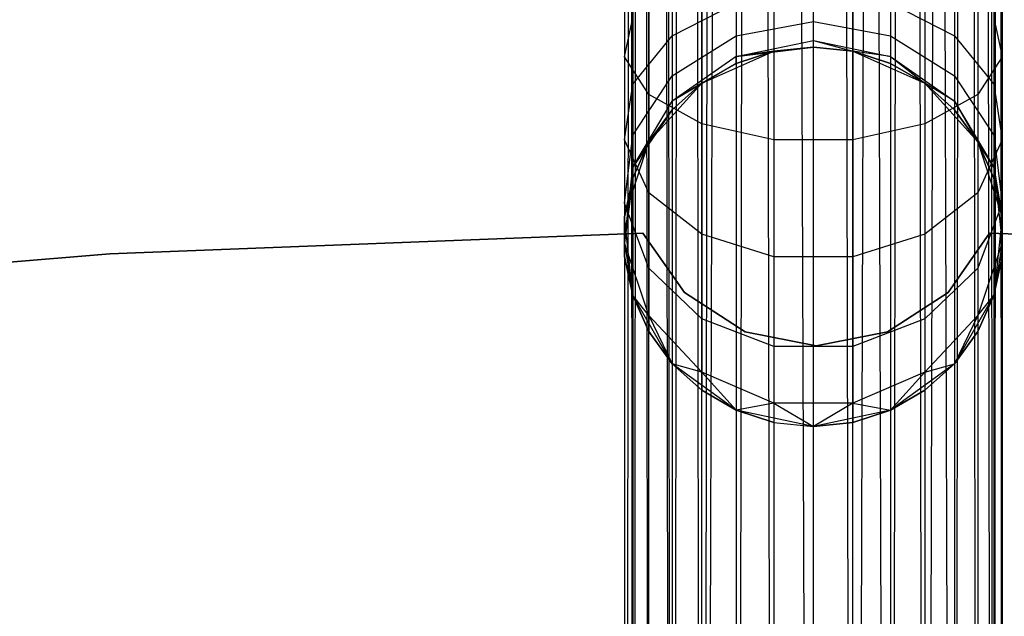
# Model space of a CAD drawing. Extents: x -189 to 189, y -189 to 189.
# Tile 274 of 591: x -4.18 to 1.01, y 58.43 to 61.58. Entities that reach past the tile are written whole.
import ezdxf

# ---------------------------------------------------------------- set-up
doc = ezdxf.new("R2010")
doc.units = 0
doc.header["$LTSCALE"] = 25.4
doc.layers.get('0').update_dxf_attribs({"linetype": 'CONTINUOUS'})

# ---------------------------------------------------------------- blocks, each defined once
blk = doc.blocks.new('CAMELEON-KENAI-C-12244_STL')
at = {"color": 0}
for p, q in [((-0.9945, 168.4763, -9.3955), (-0.9945, 43.2347, -9.3955)), ((-0.9945, 168.4763, -9.3955), (-0.9945, 43.2347, -9.6045)), ((-0.866, 168.4763, -9), (-0.9945, 43.2347, -9.3955)), ((-0.866, 168.4763, -9), (-0.9945, 43.2347, -9.3955)), ((-0.9945, 168.4763, -9.3955), (-0.9945, 43.2347, -9.3955)), ((-0.9945, 168.4763, -9.3955), (-0.9945, 43.2347, -9.6045)), ((-0.9945, 168.4763, -9.3955), (-0.9511, 43.2347, -9.809)), ((-0.9945, 168.4763, -9.3955), (-0.9511, 43.2347, -9.809)), ((-0.866, 168.4763, -9), (-0.9511, 43.2347, -9.191)), ((-0.866, 168.4763, -9), (-0.9511, 43.2347, -9.191)), ((-0.9511, 168.4763, -9.809), (-0.9511, 43.2347, -9.809)), ((-0.9511, 168.4763, -9.809), (-0.9511, 43.2347, -9.809)), ((-0.9511, 168.4763, -9.809), (-0.866, 43.2347, -10)), ((-0.9511, 168.4763, -9.809), (-0.866, 43.2347, -10)), ((-0.9511, 168.4763, -9.809), (-0.7431, 43.2347, -10.1691)), ((-0.9511, 168.4763, -9.809), (-0.7431, 43.2347, -10.1691)), ((-0.866, 43.2347, -9), (-0.866, 168.4763, -9)), ((-0.866, 43.2347, -9), (-0.866, 168.4763, -9)), ((-0.7431, 43.2347, -8.8309), (-0.866, 168.4763, -9)), ((-0.7431, 43.2347, -8.8309), (-0.866, 168.4763, -9)), ((-0.7431, 43.2347, -8.8309), (-0.5878, 168.4763, -8.691)), ((-0.7431, 43.2347, -8.8309), (-0.5878, 168.4763, -8.691)), ((-0.7431, 168.4763, -10.1691), (-0.7431, 43.2347, -10.1691)), ((-0.7431, 168.4763, -10.1691), (-0.7431, 43.2347, -10.1691)), ((-0.7431, 168.4763, -10.1691), (-0.5878, 43.2347, -10.309)), ((-0.7431, 168.4763, -10.1691), (-0.5878, 43.2347, -10.309)), ((-0.5878, 43.2347, -8.691), (-0.5878, 168.4763, -8.691)), ((-0.5878, 43.2347, -8.691), (-0.5878, 168.4763, -8.691)), ((-0.5878, 43.2347, -8.691), (-0.2079, 168.4763, -8.5219)), ((-0.5878, 43.2347, -8.691), (-0.2079, 168.4763, -8.5219)), ((-0.4067, 168.4763, -10.4135), (-0.5878, 43.2347, -10.309)), ((-0.4067, 168.4763, -10.4135), (-0.5878, 43.2347, -10.309)), ((-0.4067, 43.2347, -8.5864), (-0.2079, 168.4763, -8.5219)), ((-0.4067, 43.2347, -8.5864), (-0.2079, 168.4763, -8.5219)), ((-0.4067, 168.4763, -10.4135), (-0.4067, 43.2347, -10.4135)), ((0, 43.2347, -10.5), (-0.4067, 168.4763, -10.4135)), ((0, 43.2347, -10.5), (-0.4067, 168.4763, -10.4135)), ((-0.2079, 43.2347, -10.4781), (-0.4067, 168.4763, -10.4135)), ((-0.2079, 43.2347, -10.4781), (-0.4067, 168.4763, -10.4135)), ((-0.4067, 168.4763, -10.4135), (-0.4067, 43.2347, -10.4135)), ((-0.2079, 168.4763, -8.5219), (-0.2079, 43.2347, -8.5219)), ((-0.2079, 168.4763, -8.5219), (-0.2079, 43.2347, -8.5219)), ((0.4067, 43.2347, -10.4135), (0, 168.4763, -10.5)), ((0, 43.2347, -8.5), (0, 168.4763, -8.5)), ((0, 43.2347, -8.5), (0, 168.4763, -8.5)), ((0.2079, 43.2347, -10.4781), (0, 168.4763, -10.5)), ((0.4067, 43.2347, -10.4135), (0, 168.4763, -10.5)), ((0.2079, 43.2347, -10.4781), (0, 168.4763, -10.5)), ((0, 43.2347, -10.5), (0, 168.4763, -10.5)), ((0, 43.2347, -10.5), (0, 168.4763, -10.5)), ((0.2079, 43.2347, -8.5219), (0.2079, 168.4763, -8.5219)), ((0.2079, 43.2347, -8.5219), (0.2079, 168.4763, -8.5219)), ((0.2079, 43.2347, -8.5219), (0.5878, 168.4763, -8.691)), ((0.2079, 43.2347, -8.5219), (0.5878, 168.4763, -8.691)), ((0.4067, 168.4763, -10.4135), (0.4067, 43.2347, -10.4135)), ((0.4067, 168.4763, -10.4135), (0.4067, 43.2347, -10.4135)), ((0.4067, 168.4763, -10.4135), (0.5878, 43.2347, -10.309)), ((0.4067, 168.4763, -10.4135), (0.5878, 43.2347, -10.309)), ((0.4067, 168.4763, -10.4135), (0.7431, 43.2347, -10.1691)), ((0.4067, 168.4763, -10.4135), (0.7431, 43.2347, -10.1691)), ((0.4067, 43.2347, -8.5864), (0.5878, 168.4763, -8.691)), ((0.4067, 43.2347, -8.5864), (0.5878, 168.4763, -8.691)), ((0.5878, 168.4763, -8.691), (0.5878, 43.2347, -8.691)), ((0.5878, 43.2347, -8.691), (0.866, 168.4763, -9)), ((0.5878, 43.2347, -8.691), (0.866, 168.4763, -9)), ((0.5878, 168.4763, -8.691), (0.5878, 43.2347, -8.691)), ((0.7431, 168.4763, -10.1691), (0.7431, 43.2347, -10.1691)), ((0.7431, 168.4763, -10.1691), (0.7431, 43.2347, -10.1691)), ((0.7431, 168.4763, -10.1691), (0.866, 43.2347, -10)), ((0.7431, 168.4763, -10.1691), (0.866, 43.2347, -10)), ((0.7431, 168.4763, -10.1691), (0.9511, 43.2347, -9.809)), ((0.7431, 168.4763, -10.1691), (0.9511, 43.2347, -9.809)), ((0.7431, 43.2347, -8.8309), (0.866, 168.4763, -9)), ((0.7431, 43.2347, -8.8309), (0.866, 168.4763, -9)), ((0.866, 168.4763, -9), (0.9511, 43.2347, -9.191)), ((0.866, 168.4763, -9), (0.9511, 43.2347, -9.191)), ((0.866, 168.4763, -9), (0.866, 43.2347, -9)), ((0.866, 168.4763, -9), (0.866, 43.2347, -9)), ((0.9511, 168.4763, -9.809), (0.9945, 43.2347, -9.6045)), ((0.9511, 168.4763, -9.809), (0.9945, 43.2347, -9.3955)), ((0.9511, 168.4763, -9.809), (0.9511, 43.2347, -9.809)), ((0.9511, 168.4763, -9.809), (0.9511, 43.2347, -9.809)), ((0.9511, 168.4763, -9.809), (0.9945, 43.2347, -9.6045)), ((0.9511, 168.4763, -9.809), (0.9945, 43.2347, -9.3955)), ((0.9945, 168.4763, -9.3955), (0.9511, 43.2347, -9.191)), ((0.9945, 168.4763, -9.3955), (0.9511, 43.2347, -9.191)), ((0.9945, 168.4763, -9.3955), (0.9945, 43.2347, -9.3955)), ((0.9945, 168.4763, -9.3955), (0.9945, 43.2347, -9.3955)), ((-0.9945, 61.89, -159.4672), (-0.9945, 61.3824, -159.6774)), ((-0.9945, 61.89, -159.4672), (-0.9945, 61.3824, -159.6774)), ((0.9945, 61.89, -159.4672), (0.9945, 61.3824, -159.6774)), ((0.9945, 61.89, -159.4672), (0.9945, 61.3824, -159.6774)), ((-0.866, 61.7876, -159.0852), (-0.866, 61.1847, -159.3349)), ((-0.866, 61.7876, -159.0852), (-0.866, 61.1847, -159.3349)), ((-0.7431, 61.7692, -160.3474), (-0.7431, 61.4936, -160.5589)), ((-0.7431, 61.7692, -160.3474), (-0.7431, 61.4936, -160.5589)), ((0.7431, 61.7692, -160.3474), (0.7431, 61.4936, -160.5589)), ((0.7431, 61.7692, -160.3474), (0.7431, 61.4936, -160.5589)), ((0.866, 61.7876, -159.0852), (0.866, 61.1847, -159.3349)), ((0.866, 61.7876, -159.0852), (0.866, 61.1847, -159.3349)), ((-0.5878, 61.7076, -158.7867), (-0.5878, 61.0302, -159.0673)), ((-0.5878, 61.7076, -158.7867), (-0.5878, 61.0302, -159.0673)), ((0, 61.5687, -161), (0, 61.7276, -160.7929)), ((0, 61.5687, -161), (0, 61.7276, -160.7929)), ((0.5878, 61.7076, -158.7867), (0.5878, 61.0302, -159.0673)), ((0.5878, 61.7076, -158.7867), (0.5878, 61.0302, -159.0673)), ((-0.7431, 61.4936, -160.5589), (-0.4067, 61.6664, -160.7318)), ((-0.7431, 61.4936, -160.5589), (-0.4067, 61.6664, -160.7318)), ((-0.4067, 61.6664, -160.7318), (-0.4067, 61.4938, -160.9568)), ((-0.4067, 61.6664, -160.7318), (-0.4067, 61.4938, -160.9568)), ((-0.2079, 61.6639, -158.6233), (-0.2079, 60.9456, -158.9209)), ((-0.2079, 61.6639, -158.6233), (-0.2079, 60.9456, -158.9209)), ((0.2079, 61.6639, -158.6233), (0.2079, 60.9456, -158.9209)), ((0.2079, 61.6639, -158.6233), (0.2079, 60.9456, -158.9209)), ((0.4067, 61.6664, -160.7318), (0.4067, 61.4938, -160.9568)), ((0.4067, 61.6664, -160.7318), (0.4067, 61.4938, -160.9568)), ((0.4067, 61.6664, -160.7318), (0.7431, 61.4936, -160.5589)), ((0.4067, 61.6664, -160.7318), (0.7431, 61.4936, -160.5589)), ((-0.9945, 61.3824, -159.6774), (-0.9511, 61.5892, -160.0356)), ((-0.9945, 61.3824, -159.6774), (-0.9511, 61.5892, -160.0356)), ((-0.9511, 61.5892, -160.0356), (-0.9511, 61.239, -160.3043)), ((-0.9511, 61.5892, -160.0356), (-0.9511, 61.239, -160.3043)), ((0.9511, 61.5892, -160.0356), (0.9511, 61.239, -160.3043)), ((0.9511, 61.5892, -160.0356), (0.9511, 61.239, -160.3043)), ((0.9511, 61.5892, -160.0356), (0.9945, 61.3824, -159.6774)), ((0.9511, 61.5892, -160.0356), (0.9945, 61.3824, -159.6774)), ((-0.4067, 61.4938, -160.9568), (0, 61.5687, -161)), ((-0.4067, 61.4938, -160.9568), (0, 61.5687, -161)), ((0, 61.4687, -161.2412), (0, 61.5687, -161)), ((0, 61.5687, -161), (0.4067, 61.4938, -160.9568)), ((0, 61.5687, -161), (0.4067, 61.4938, -160.9568)), ((0, 61.4687, -161.2412), (0, 61.5687, -161)), ((-0.9511, 61.239, -160.3043), (-0.7431, 61.4936, -160.5589)), ((-0.9511, 61.239, -160.3043), (-0.7431, 61.4936, -160.5589)), ((-0.7431, 61.2821, -160.8346), (-0.4067, 61.4938, -160.9568)), ((-0.7431, 61.2821, -160.8346), (-0.4067, 61.4938, -160.9568)), ((-0.7431, 61.4936, -160.5589), (-0.7431, 61.2821, -160.8346)), ((-0.7431, 61.4936, -160.5589), (-0.7431, 61.2821, -160.8346)), ((-0.4067, 61.4938, -160.9568), (-0.4067, 61.3852, -161.2188)), ((-0.4067, 61.4938, -160.9568), (-0.4067, 61.3852, -161.2188)), ((0.4067, 61.4938, -160.9568), (0.4067, 61.3852, -161.2188)), ((0.4067, 61.4938, -160.9568), (0.4067, 61.3852, -161.2188)), ((0.4067, 61.4938, -160.9568), (0.7431, 61.2821, -160.8346)), ((0.4067, 61.4938, -160.9568), (0.7431, 61.2821, -160.8346)), ((0.7431, 61.4936, -160.5589), (0.7431, 61.2821, -160.8346)), ((0.7431, 61.4936, -160.5589), (0.7431, 61.2821, -160.8346)), ((0.7431, 61.4936, -160.5589), (0.9511, 61.239, -160.3043)), ((0.7431, 61.4936, -160.5589), (0.9511, 61.239, -160.3043)), ((-0.4067, 61.3852, -161.2188), (0, 61.4687, -161.2412)), ((-0.4067, 61.3852, -161.2188), (0, 61.4687, -161.2412)), ((-0.4067, 61.3852, -161.2188), (0, 61.4347, -161.5)), ((-0.4067, 61.3852, -161.2188), (0, 61.4347, -161.5)), ((-0.2079, 61.4128, -167), (0, 61.4347, -167)), ((0, 61.4347, -161.5), (-0.2079, 61.4128, -161.5)), ((0, 61.4347, -161.5), (-0.2079, 61.4128, -161.5)), ((-0.2079, 61.4128, -167), (0, 61.4347, -167)), ((0, 61.4347, -161.5), (0, 61.4687, -161.2412)), ((0, 61.4687, -161.2412), (0.2079, 61.4128, -161.5)), ((0, 61.4687, -161.2412), (0.2079, 61.4128, -161.5)), ((0, 61.4687, -161.2412), (0.4067, 61.3852, -161.2188)), ((0, 61.4687, -161.2412), (0.4067, 61.3852, -161.2188)), ((0, 61.4347, -161.5), (0, 61.4687, -161.2412)), ((0, 61.4347, -167), (0.2079, 61.4128, -167)), ((0.2079, 61.4128, -161.5), (0, 61.4347, -161.5)), ((0, 61.4347, -161.5), (0, 61.4347, -167)), ((0, 61.4347, -161.5), (0, 61.4347, -167)), ((0.2079, 61.4128, -161.5), (0, 61.4347, -161.5)), ((0, 61.4347, -167), (0.2079, 61.4128, -167)), ((-0.866, 61.1847, -159.3349), (-0.9945, 61.3824, -159.6774)), ((-0.9945, 61.3824, -159.6774), (-0.9945, 60.9465, -160.0119)), ((-0.9945, 61.3824, -159.6774), (-0.9945, 60.9465, -160.0119)), ((-0.866, 61.1847, -159.3349), (-0.9945, 61.3824, -159.6774)), ((-0.4067, 61.3852, -161.2188), (-0.7431, 61.1492, -161.1555)), ((-0.4067, 61.3852, -161.2188), (-0.7431, 61.1492, -161.1555)), ((-0.5878, 61.2437, -167), (-0.2079, 61.4128, -167)), ((-0.5878, 61.2437, -167), (-0.2079, 61.4128, -167)), ((-0.2079, 61.4128, -161.5), (-0.4067, 61.3852, -161.2188)), ((-0.2079, 61.4128, -161.5), (-0.4067, 61.3852, -161.2188)), ((-0.2079, 61.4128, -161.5), (-0.4067, 61.3482, -161.5)), ((-0.4067, 61.3482, -161.5), (-0.2079, 61.4128, -167)), ((-0.4067, 61.3482, -161.5), (-0.2079, 61.4128, -167)), ((-0.2079, 61.4128, -161.5), (-0.4067, 61.3482, -161.5)), ((-0.4067, 61.3482, -161.5), (-0.4067, 61.3852, -161.2188)), ((-0.4067, 61.3482, -161.5), (-0.4067, 61.3852, -161.2188)), ((-0.2079, 61.4128, -161.5), (-0.2079, 61.4128, -167)), ((-0.2079, 61.4128, -161.5), (-0.2079, 61.4128, -167)), ((0.2079, 61.4128, -167), (0.5878, 61.2437, -167)), ((0.4067, 61.3852, -161.2188), (0.2079, 61.4128, -161.5)), ((0.4067, 61.3852, -161.2188), (0.2079, 61.4128, -161.5)), ((0.4067, 61.3482, -161.5), (0.2079, 61.4128, -161.5)), ((0.2079, 61.4128, -167), (0.4067, 61.3482, -161.5)), ((0.2079, 61.4128, -167), (0.5878, 61.2437, -167)), ((0.2079, 61.4128, -161.5), (0.2079, 61.4128, -167)), ((0.2079, 61.4128, -161.5), (0.2079, 61.4128, -167)), ((0.4067, 61.3482, -161.5), (0.2079, 61.4128, -161.5)), ((0.2079, 61.4128, -167), (0.4067, 61.3482, -161.5)), ((0.4067, 61.3852, -161.2188), (0.4067, 61.3482, -161.5)), ((0.4067, 61.3852, -161.2188), (0.4067, 61.3482, -161.5)), ((0.4067, 61.3852, -161.2188), (0.5878, 61.2437, -161.5)), ((0.4067, 61.3852, -161.2188), (0.5878, 61.2437, -161.5)), ((0.4067, 61.3852, -161.2188), (0.7431, 61.1492, -161.1555)), ((0.4067, 61.3852, -161.2188), (0.7431, 61.1492, -161.1555)), ((0.9945, 61.3824, -159.6774), (0.866, 61.1847, -159.3349)), ((0.9945, 61.3824, -159.6774), (0.866, 61.1847, -159.3349)), ((0.9945, 61.3824, -159.6774), (0.9945, 60.9465, -160.0119)), ((0.9945, 61.3824, -159.6774), (0.9945, 60.9465, -160.0119)), ((-0.4067, 61.3482, -161.5), (-0.7431, 61.1492, -161.1555)), ((-0.4067, 61.3482, -161.5), (-0.7431, 61.1492, -161.1555)), ((-0.4067, 61.3482, -161.5), (-0.5878, 61.2437, -161.5)), ((-0.5878, 61.2437, -167), (-0.4067, 61.3482, -161.5)), ((-0.4067, 61.3482, -161.5), (-0.5878, 61.2437, -161.5)), ((-0.5878, 61.2437, -167), (-0.4067, 61.3482, -161.5)), ((0.5878, 61.2437, -161.5), (0.4067, 61.3482, -161.5)), ((0.4067, 61.3482, -161.5), (0.5878, 61.2437, -167)), ((0.4067, 61.3482, -161.5), (0.5878, 61.2437, -167)), ((0.5878, 61.2437, -161.5), (0.4067, 61.3482, -161.5)), ((-0.9511, 60.9702, -160.6545), (-0.7431, 61.2821, -160.8346)), ((-0.9511, 60.9702, -160.6545), (-0.7431, 61.2821, -160.8346)), ((-0.7431, 61.2821, -160.8346), (-0.7431, 61.1492, -161.1555)), ((-0.7431, 61.2821, -160.8346), (-0.7431, 61.1492, -161.1555)), ((0.7431, 61.2821, -160.8346), (0.7431, 61.1492, -161.1555)), ((0.7431, 61.2821, -160.8346), (0.7431, 61.1492, -161.1555)), ((0.7431, 61.2821, -160.8346), (0.9511, 60.9702, -160.6545)), ((0.7431, 61.2821, -160.8346), (0.9511, 60.9702, -160.6545)), ((-0.9945, 60.9465, -160.0119), (-0.9511, 61.239, -160.3043)), ((-0.9945, 60.9465, -160.0119), (-0.9511, 61.239, -160.3043)), ((-0.9511, 61.239, -160.3043), (-0.9511, 60.9702, -160.6545)), ((-0.9511, 61.239, -160.3043), (-0.9511, 60.9702, -160.6545)), ((-0.866, 60.9347, -167), (-0.5878, 61.2437, -167)), ((-0.866, 60.9347, -167), (-0.5878, 61.2437, -167)), ((-0.5878, 61.2437, -161.5), (-0.7431, 61.1492, -161.1555)), ((-0.5878, 61.2437, -161.5), (-0.7431, 61.1492, -161.1555)), ((-0.5878, 61.2437, -161.5), (-0.7431, 61.1038, -161.5)), ((-0.7431, 61.1038, -161.5), (-0.5878, 61.2437, -167)), ((-0.7431, 61.1038, -161.5), (-0.5878, 61.2437, -167)), ((-0.5878, 61.2437, -161.5), (-0.7431, 61.1038, -161.5)), ((-0.5878, 61.2437, -161.5), (-0.5878, 61.2437, -167)), ((-0.5878, 61.2437, -161.5), (-0.5878, 61.2437, -167)), ((0.5878, 61.2437, -167), (0.866, 60.9347, -167)), ((0.7431, 61.1492, -161.1555), (0.5878, 61.2437, -161.5)), ((0.7431, 61.1492, -161.1555), (0.5878, 61.2437, -161.5)), ((0.7431, 61.1038, -161.5), (0.5878, 61.2437, -161.5)), ((0.5878, 61.2437, -167), (0.7431, 61.1038, -161.5)), ((0.5878, 61.2437, -167), (0.866, 60.9347, -167)), ((0.5878, 61.2437, -161.5), (0.5878, 61.2437, -167)), ((0.5878, 61.2437, -161.5), (0.5878, 61.2437, -167)), ((0.7431, 61.1038, -161.5), (0.5878, 61.2437, -161.5)), ((0.5878, 61.2437, -167), (0.7431, 61.1038, -161.5)), ((0.9511, 61.239, -160.3043), (0.9511, 60.9702, -160.6545)), ((0.9511, 61.239, -160.3043), (0.9511, 60.9702, -160.6545)), ((0.9511, 61.239, -160.3043), (0.9945, 60.9465, -160.0119)), ((0.9511, 61.239, -160.3043), (0.9945, 60.9465, -160.0119)), ((-0.5878, 61.0302, -159.0673), (-0.866, 61.1847, -159.3349)), ((-0.866, 61.1847, -159.3349), (-0.866, 60.6669, -159.7322)), ((-0.866, 61.1847, -159.3349), (-0.866, 60.6669, -159.7322)), ((-0.5878, 61.0302, -159.0673), (-0.866, 61.1847, -159.3349)), ((0.866, 61.1847, -159.3349), (0.5878, 61.0302, -159.0673)), ((0.866, 61.1847, -159.3349), (0.5878, 61.0302, -159.0673)), ((0.866, 61.1847, -159.3349), (0.866, 60.6669, -159.7322)), ((0.866, 61.1847, -159.3349), (0.866, 60.6669, -159.7322)), ((-0.9511, 60.8013, -161.0623), (-0.7431, 61.1492, -161.1555)), ((-0.9511, 60.8013, -161.0623), (-0.7431, 61.1492, -161.1555)), ((-0.7431, 61.1492, -161.1555), (-0.7431, 61.1038, -161.5)), ((-0.7431, 61.1492, -161.1555), (-0.7431, 61.1038, -161.5)), ((0.7431, 61.1492, -161.1555), (0.7431, 61.1038, -161.5)), ((0.7431, 61.1492, -161.1555), (0.7431, 61.1038, -161.5)), ((0.7431, 61.1492, -161.1555), (0.866, 60.9347, -161.5)), ((0.7431, 61.1492, -161.1555), (0.866, 60.9347, -161.5)), ((0.7431, 61.1492, -161.1555), (0.9511, 60.8013, -161.0623)), ((0.7431, 61.1492, -161.1555), (0.9511, 60.8013, -161.0623)), ((-0.7431, 61.1038, -161.5), (-0.9511, 60.8013, -161.0623)), ((-0.7431, 61.1038, -161.5), (-0.9511, 60.8013, -161.0623)), ((-0.7431, 61.1038, -161.5), (-0.866, 60.9347, -161.5)), ((-0.866, 60.9347, -167), (-0.7431, 61.1038, -161.5)), ((-0.7431, 61.1038, -161.5), (-0.866, 60.9347, -161.5)), ((-0.866, 60.9347, -167), (-0.7431, 61.1038, -161.5)), ((0.866, 60.9347, -161.5), (0.7431, 61.1038, -161.5)), ((0.7431, 61.1038, -161.5), (0.866, 60.9347, -167)), ((0.7431, 61.1038, -161.5), (0.866, 60.9347, -167)), ((0.866, 60.9347, -161.5), (0.7431, 61.1038, -161.5)), ((-0.2079, 60.9456, -158.9209), (-0.5878, 61.0302, -159.0673)), ((-0.5878, 61.0302, -159.0673), (-0.5878, 60.4484, -159.5137)), ((-0.5878, 61.0302, -159.0673), (-0.5878, 60.4484, -159.5137)), ((-0.2079, 60.9456, -158.9209), (-0.5878, 61.0302, -159.0673)), ((0.5878, 61.0302, -159.0673), (0.2079, 60.9456, -158.9209)), ((0.5878, 61.0302, -159.0673), (0.2079, 60.9456, -158.9209)), ((0.5878, 61.0302, -159.0673), (0.5878, 60.4484, -159.5137)), ((0.5878, 61.0302, -159.0673), (0.5878, 60.4484, -159.5137)), ((-0.9945, 60.6121, -160.4477), (-0.9511, 60.9702, -160.6545)), ((-0.9945, 60.6121, -160.4477), (-0.9511, 60.9702, -160.6545)), ((-0.9511, 60.9702, -160.6545), (-0.9511, 60.8013, -161.0623)), ((-0.9511, 60.9702, -160.6545), (-0.9511, 60.8013, -161.0623)), ((0.9511, 60.9702, -160.6545), (0.9511, 60.8013, -161.0623)), ((0.9511, 60.9702, -160.6545), (0.9511, 60.8013, -161.0623)), ((0.9511, 60.9702, -160.6545), (0.9945, 60.6121, -160.4477)), ((0.9511, 60.9702, -160.6545), (0.9945, 60.6121, -160.4477)), ((-0.866, 60.6669, -159.7322), (-0.9945, 60.9465, -160.0119)), ((-0.9945, 60.9465, -160.0119), (-0.9945, 60.6121, -160.4477)), ((-0.9945, 60.9465, -160.0119), (-0.9945, 60.6121, -160.4477)), ((-0.866, 60.6669, -159.7322), (-0.9945, 60.9465, -160.0119)), ((-0.9945, 60.5392, -167), (-0.866, 60.9347, -167)), ((-0.9945, 60.5392, -167), (-0.866, 60.9347, -167)), ((-0.866, 60.9347, -161.5), (-0.9511, 60.8013, -161.0623)), ((-0.866, 60.9347, -161.5), (-0.9511, 60.8013, -161.0623)), ((-0.866, 60.9347, -161.5), (-0.9511, 60.7437, -161.5)), ((-0.9511, 60.7437, -161.5), (-0.866, 60.9347, -167)), ((-0.9511, 60.7437, -161.5), (-0.866, 60.9347, -167)), ((-0.866, 60.9347, -161.5), (-0.9511, 60.7437, -161.5)), ((-0.866, 60.9347, -161.5), (-0.866, 60.9347, -167)), ((-0.866, 60.9347, -161.5), (-0.866, 60.9347, -167)), ((0.2079, 60.9456, -158.9209), (-0.2079, 60.9456, -158.9209)), ((-0.2079, 60.9456, -158.9209), (-0.2079, 60.3288, -159.3941)), ((-0.2079, 60.9456, -158.9209), (-0.2079, 60.3288, -159.3941)), ((0.2079, 60.9456, -158.9209), (-0.2079, 60.9456, -158.9209)), ((0.2079, 60.9456, -158.9209), (0.2079, 60.3288, -159.3941)), ((0.2079, 60.9456, -158.9209), (0.2079, 60.3288, -159.3941)), ((0.9945, 60.9465, -160.0119), (0.866, 60.6669, -159.7322)), ((0.9945, 60.9465, -160.0119), (0.866, 60.6669, -159.7322)), ((0.866, 60.9347, -167), (0.9945, 60.5392, -167)), ((0.9511, 60.8013, -161.0623), (0.866, 60.9347, -161.5)), ((0.9511, 60.8013, -161.0623), (0.866, 60.9347, -161.5)), ((0.9511, 60.7437, -161.5), (0.866, 60.9347, -161.5)), ((0.866, 60.9347, -167), (0.9511, 60.7437, -161.5)), ((0.866, 60.9347, -167), (0.9945, 60.5392, -167)), ((0.866, 60.9347, -161.5), (0.866, 60.9347, -167)), ((0.866, 60.9347, -161.5), (0.866, 60.9347, -167)), ((0.9511, 60.7437, -161.5), (0.866, 60.9347, -161.5)), ((0.866, 60.9347, -167), (0.9511, 60.7437, -161.5)), ((0.9945, 60.9465, -160.0119), (0.9945, 60.6121, -160.4477)), ((0.9945, 60.9465, -160.0119), (0.9945, 60.6121, -160.4477)), ((-0.9945, 60.4019, -160.9553), (-0.9511, 60.8013, -161.0623)), ((-0.9945, 60.4019, -160.9553), (-0.9511, 60.8013, -161.0623)), ((-0.9511, 60.7437, -161.5), (-0.9511, 60.8013, -161.0623)), ((-0.9511, 60.7437, -161.5), (-0.9511, 60.8013, -161.0623)), ((0.9511, 60.8013, -161.0623), (0.9511, 60.7437, -161.5)), ((0.9511, 60.8013, -161.0623), (0.9511, 60.7437, -161.5)), ((0.9511, 60.8013, -161.0623), (0.9945, 60.5392, -161.5)), ((0.9511, 60.8013, -161.0623), (0.9945, 60.5392, -161.5)), ((0.9511, 60.8013, -161.0623), (0.9945, 60.4019, -160.9553)), ((0.9511, 60.8013, -161.0623), (0.9945, 60.4019, -160.9553)), ((-0.9511, 60.7437, -161.5), (-0.9945, 60.4019, -160.9553)), ((-0.9511, 60.7437, -161.5), (-0.9945, 60.4019, -160.9553)), ((-0.9511, 60.7437, -161.5), (-0.9945, 60.5392, -161.5)), ((-0.9945, 60.5392, -167), (-0.9511, 60.7437, -161.5)), ((-0.9511, 60.7437, -161.5), (-0.9945, 60.5392, -161.5)), ((-0.9945, 60.5392, -167), (-0.9511, 60.7437, -161.5)), ((0.9945, 60.5392, -161.5), (0.9511, 60.7437, -161.5)), ((0.9511, 60.7437, -161.5), (0.9945, 60.5392, -167)), ((0.9511, 60.7437, -161.5), (0.9945, 60.5392, -167)), ((0.9945, 60.5392, -161.5), (0.9511, 60.7437, -161.5)), ((-0.5878, 60.4484, -159.5137), (-0.866, 60.6669, -159.7322)), ((-0.866, 60.6669, -159.7322), (-0.866, 60.2696, -160.25)), ((-0.866, 60.6669, -159.7322), (-0.866, 60.2696, -160.25)), ((-0.5878, 60.4484, -159.5137), (-0.866, 60.6669, -159.7322)), ((0.866, 60.6669, -159.7322), (0.5878, 60.4484, -159.5137)), ((0.866, 60.6669, -159.7322), (0.5878, 60.4484, -159.5137)), ((0.866, 60.6669, -159.7322), (0.866, 60.2696, -160.25)), ((0.866, 60.6669, -159.7322), (0.866, 60.2696, -160.25)), ((-0.866, 60.2696, -160.25), (-0.9945, 60.6121, -160.4477)), ((-0.9945, 60.6121, -160.4477), (-0.9945, 60.4019, -160.9553)), ((-0.9945, 60.6121, -160.4477), (-0.9945, 60.4019, -160.9553)), ((-0.866, 60.2696, -160.25), (-0.9945, 60.6121, -160.4477)), ((0.9945, 60.6121, -160.4477), (0.866, 60.2696, -160.25)), ((0.9945, 60.6121, -160.4477), (0.866, 60.2696, -160.25)), ((0.9945, 60.6121, -160.4477), (0.9945, 60.4019, -160.9553)), ((0.9945, 60.6121, -160.4477), (0.9945, 60.4019, -160.9553)), ((-0.9511, 60.1257, -167), (-0.9945, 60.5392, -167)), ((-0.9945, 60.5392, -161.5), (-0.9945, 60.4019, -160.9553)), ((-0.9945, 60.5392, -161.5), (-0.9945, 60.4019, -160.9553)), ((-0.9945, 60.5392, -161.5), (-0.9945, 60.5392, -167)), ((-0.9945, 60.3301, -161.5), (-0.9945, 60.5392, -167)), ((-0.9945, 60.3301, -161.5), (-0.9945, 60.5392, -167)), ((-0.9511, 60.1257, -167), (-0.9945, 60.5392, -167)), ((-0.9945, 60.5392, -161.5), (-0.9945, 60.5392, -167)), ((0.9945, 60.5392, -167), (0.9511, 60.1257, -167)), ((0.9945, 60.5392, -167), (0.9511, 60.1257, -167)), ((0.9945, 60.4019, -160.9553), (0.9945, 60.5392, -161.5)), ((0.9945, 60.5392, -167), (0.9945, 60.3301, -161.5)), ((0.9945, 60.5392, -161.5), (0.9945, 60.5392, -167)), ((0.9945, 60.4019, -160.9553), (0.9945, 60.5392, -161.5)), ((0.9945, 60.5392, -167), (0.9945, 60.3301, -161.5)), ((0.9945, 60.5392, -161.5), (0.9945, 60.5392, -167)), ((-3.7069, 60.3455, -165), (-0.898, 60.4533, -165)), ((-0.898, 60.4533, -167), (-3.7069, 60.3455, -167)), ((-0.898, 60.4533, -167), (-3.7069, 60.3455, -167)), ((-3.7069, 60.3455, -165), (-0.898, 60.4533, -165)), ((-0.898, 60.4533, -165), (-0.898, 60.4533, -167)), ((-0.898, 60.4533, -165), (-0.898, 60.4533, -167)), ((-0.898, 60.4533, -165), (-0.6791, 60.1407, -165)), ((-0.6791, 60.1407, -167), (-0.898, 60.4533, -167)), ((-0.6791, 60.1407, -167), (-0.898, 60.4533, -167)), ((-0.898, 60.4533, -165), (-0.6791, 60.1407, -165)), ((-0.2079, 60.3288, -159.3941), (-0.5878, 60.4484, -159.5137)), ((-0.5878, 60.4484, -159.5137), (-0.5878, 60.002, -160.0955)), ((-0.5878, 60.4484, -159.5137), (-0.5878, 60.002, -160.0955)), ((-0.2079, 60.3288, -159.3941), (-0.5878, 60.4484, -159.5137)), ((0.5878, 60.4484, -159.5137), (0.2079, 60.3288, -159.3941)), ((0.5878, 60.4484, -159.5137), (0.2079, 60.3288, -159.3941)), ((0.5878, 60.4484, -159.5137), (0.5878, 60.002, -160.0955)), ((0.5878, 60.4484, -159.5137), (0.5878, 60.002, -160.0955)), ((0.71, 60.1407, -165), (0.9289, 60.4533, -165)), ((0.9289, 60.4533, -167), (0.71, 60.1407, -167)), ((0.9289, 60.4533, -167), (0.71, 60.1407, -167)), ((0.71, 60.1407, -165), (0.9289, 60.4533, -165)), ((0.9289, 60.4533, -165), (0.9289, 60.4533, -167)), ((0.9289, 60.4533, -165), (3.7371, 60.3455, -165)), ((3.7371, 60.3455, -167), (0.9289, 60.4533, -167)), ((0.9289, 60.4533, -165), (0.9289, 60.4533, -167)), ((3.7371, 60.3455, -167), (0.9289, 60.4533, -167)), ((0.9289, 60.4533, -165), (3.7371, 60.3455, -165)), ((-0.866, 60.0199, -160.853), (-0.9945, 60.4019, -160.9553)), ((-0.9945, 60.4019, -160.9553), (-0.9511, 60.1257, -161.5)), ((-0.9945, 60.4019, -160.9553), (-0.9511, 60.1257, -161.5)), ((-0.9945, 60.4019, -160.9553), (-0.9945, 60.3301, -161.5)), ((-0.9945, 60.4019, -160.9553), (-0.9945, 60.3301, -161.5)), ((-0.866, 60.0199, -160.853), (-0.9945, 60.4019, -160.9553)), ((0.9945, 60.4019, -160.9553), (0.866, 60.0199, -160.853)), ((0.9945, 60.4019, -160.9553), (0.866, 60.0199, -160.853)), ((0.9945, 60.4019, -160.9553), (0.9511, 60.1257, -161.5)), ((0.9945, 60.4019, -160.9553), (0.9511, 60.1257, -161.5)), ((0.9945, 60.4019, -160.9553), (0.9945, 60.3301, -161.5)), ((0.9945, 60.4019, -160.9553), (0.9945, 60.3301, -161.5)), ((-6.5077, 60.1073, -165), (-3.7069, 60.3455, -165)), ((-3.7069, 60.3455, -167), (-6.5077, 60.1073, -167)), ((-3.7069, 60.3455, -167), (-6.5077, 60.1073, -167)), ((-6.5077, 60.1073, -165), (-3.7069, 60.3455, -165)), ((-3.7069, 60.3455, -165), (-3.7069, 60.3455, -167)), ((-3.7069, 60.3455, -165), (-3.7069, 60.3455, -167)), ((-0.9945, 60.3301, -161.5), (-0.9511, 60.1257, -161.5)), ((-0.9511, 60.1257, -167), (-0.9945, 60.3301, -161.5)), ((-0.9945, 60.3301, -161.5), (-0.9511, 60.1257, -161.5)), ((-0.9511, 60.1257, -167), (-0.9945, 60.3301, -161.5)), ((0.2079, 60.3288, -159.3941), (-0.2079, 60.3288, -159.3941)), ((-0.2079, 60.3288, -159.3941), (-0.2079, 59.8555, -160.0109)), ((-0.2079, 60.3288, -159.3941), (-0.2079, 59.8555, -160.0109)), ((0.2079, 60.3288, -159.3941), (-0.2079, 60.3288, -159.3941)), ((0.2079, 60.3288, -159.3941), (0.2079, 59.8555, -160.0109)), ((0.2079, 60.3288, -159.3941), (0.2079, 59.8555, -160.0109)), ((0.9511, 60.1257, -161.5), (0.9945, 60.3301, -161.5)), ((0.9945, 60.3301, -161.5), (0.9511, 60.1257, -167)), ((0.9945, 60.3301, -161.5), (0.9511, 60.1257, -167)), ((0.9511, 60.1257, -161.5), (0.9945, 60.3301, -161.5)), ((-0.5878, 60.002, -160.0955), (-0.866, 60.2696, -160.25)), ((-0.866, 60.2696, -160.25), (-0.866, 60.0199, -160.853)), ((-0.866, 60.2696, -160.25), (-0.866, 60.0199, -160.853)), ((-0.5878, 60.002, -160.0955), (-0.866, 60.2696, -160.25)), ((0.866, 60.2696, -160.25), (0.5878, 60.002, -160.0955)), ((0.866, 60.2696, -160.25), (0.5878, 60.002, -160.0955)), ((0.866, 60.2696, -160.25), (0.866, 60.0199, -160.853)), ((0.866, 60.2696, -160.25), (0.866, 60.0199, -160.853)), ((-0.6791, 60.1407, -165), (-0.6791, 60.1407, -167)), ((-0.6791, 60.1407, -165), (-0.6791, 60.1407, -167)), ((-0.6791, 60.1407, -165), (-0.3591, 59.933, -165)), ((-0.3591, 59.933, -167), (-0.6791, 60.1407, -167)), ((-0.3591, 59.933, -167), (-0.6791, 60.1407, -167)), ((-0.6791, 60.1407, -165), (-0.3591, 59.933, -165)), ((0.39, 59.933, -165), (0.71, 60.1407, -165)), ((0.71, 60.1407, -167), (0.39, 59.933, -167)), ((0.71, 60.1407, -167), (0.39, 59.933, -167)), ((0.39, 59.933, -165), (0.71, 60.1407, -165)), ((0.71, 60.1407, -165), (0.71, 60.1407, -167)), ((0.71, 60.1407, -165), (0.71, 60.1407, -167)), ((-0.7431, 59.7655, -167), (-0.9511, 60.1257, -167)), ((-0.866, 60.0199, -160.853), (-0.9511, 60.1257, -161.5)), ((-0.9511, 60.1257, -161.5), (-0.866, 59.9347, -161.5)), ((-0.866, 60.0199, -160.853), (-0.9511, 60.1257, -161.5)), ((-0.866, 59.9347, -161.5), (-0.9511, 60.1257, -167)), ((-0.7431, 59.7655, -167), (-0.9511, 60.1257, -167)), ((-0.866, 59.9347, -161.5), (-0.9511, 60.1257, -167)), ((-0.9511, 60.1257, -161.5), (-0.866, 59.9347, -161.5)), ((-0.9511, 60.1257, -161.5), (-0.9511, 60.1257, -167)), ((-0.9511, 60.1257, -161.5), (-0.9511, 60.1257, -167)), ((0.9511, 60.1257, -167), (0.7431, 59.7655, -167)), ((0.9511, 60.1257, -167), (0.7431, 59.7655, -167)), ((0.866, 60.0199, -160.853), (0.9511, 60.1257, -161.5)), ((0.866, 60.0199, -160.853), (0.9511, 60.1257, -161.5)), ((0.866, 59.9347, -161.5), (0.9511, 60.1257, -161.5)), ((0.9511, 60.1257, -167), (0.866, 59.9347, -161.5)), ((0.866, 59.9347, -161.5), (0.9511, 60.1257, -161.5)), ((0.9511, 60.1257, -167), (0.866, 59.9347, -161.5)), ((0.9511, 60.1257, -161.5), (0.9511, 60.1257, -167)), ((0.9511, 60.1257, -161.5), (0.9511, 60.1257, -167)), ((-0.5878, 59.7214, -160.773), (-0.866, 60.0199, -160.853)), ((-0.866, 60.0199, -160.853), (-0.7431, 59.7655, -161.5)), ((-0.866, 60.0199, -160.853), (-0.7431, 59.7655, -161.5)), ((-0.866, 60.0199, -160.853), (-0.866, 59.9347, -161.5)), ((-0.866, 60.0199, -160.853), (-0.866, 59.9347, -161.5)), ((-0.5878, 59.7214, -160.773), (-0.866, 60.0199, -160.853)), ((-0.2079, 59.8555, -160.0109), (-0.5878, 60.002, -160.0955)), ((-0.5878, 60.002, -160.0955), (-0.5878, 59.7214, -160.773)), ((-0.5878, 60.002, -160.0955), (-0.5878, 59.7214, -160.773)), ((-0.2079, 59.8555, -160.0109), (-0.5878, 60.002, -160.0955)), ((0.5878, 60.002, -160.0955), (0.2079, 59.8555, -160.0109)), ((0.5878, 60.002, -160.0955), (0.2079, 59.8555, -160.0109)), ((0.866, 60.0199, -160.853), (0.5878, 59.7214, -160.773)), ((0.866, 60.0199, -160.853), (0.5878, 59.7214, -160.773)), ((0.5878, 60.002, -160.0955), (0.5878, 59.7214, -160.773)), ((0.5878, 60.002, -160.0955), (0.5878, 59.7214, -160.773)), ((0.866, 60.0199, -160.853), (0.7431, 59.7655, -161.5)), ((0.866, 60.0199, -160.853), (0.7431, 59.7655, -161.5)), ((0.866, 60.0199, -160.853), (0.866, 59.9347, -161.5)), ((0.866, 60.0199, -160.853), (0.866, 59.9347, -161.5)), ((-0.866, 59.9347, -161.5), (-0.7431, 59.7655, -161.5)), ((-0.7431, 59.7655, -167), (-0.866, 59.9347, -161.5)), ((-0.866, 59.9347, -161.5), (-0.7431, 59.7655, -161.5)), ((-0.7431, 59.7655, -167), (-0.866, 59.9347, -161.5)), ((-0.3591, 59.933, -165), (-0.3591, 59.933, -167)), ((-0.3591, 59.933, -165), (-0.3591, 59.933, -167)), ((-0.3591, 59.933, -165), (0.0154, 59.8602, -165)), ((0.0154, 59.8602, -167), (-0.3591, 59.933, -167)), ((0.0154, 59.8602, -167), (-0.3591, 59.933, -167)), ((-0.3591, 59.933, -165), (0.0154, 59.8602, -165)), ((0.0154, 59.8602, -165), (0.39, 59.933, -165)), ((0.39, 59.933, -167), (0.0154, 59.8602, -167)), ((0.39, 59.933, -167), (0.0154, 59.8602, -167)), ((0.0154, 59.8602, -165), (0.39, 59.933, -165)), ((0.39, 59.933, -165), (0.39, 59.933, -167)), ((0.39, 59.933, -165), (0.39, 59.933, -167)), ((0.7431, 59.7655, -161.5), (0.866, 59.9347, -161.5)), ((0.866, 59.9347, -161.5), (0.7431, 59.7655, -167)), ((0.866, 59.9347, -161.5), (0.7431, 59.7655, -167)), ((0.7431, 59.7655, -161.5), (0.866, 59.9347, -161.5)), ((0.2079, 59.8555, -160.0109), (-0.2079, 59.8555, -160.0109)), ((-0.2079, 59.8555, -160.0109), (-0.2079, 59.558, -160.7292)), ((-0.2079, 59.8555, -160.0109), (-0.2079, 59.558, -160.7292)), ((0.2079, 59.8555, -160.0109), (-0.2079, 59.8555, -160.0109)), ((0.0154, 59.8602, -165), (0.0154, 59.8602, -167)), ((0.0154, 59.8602, -165), (0.0154, 59.8602, -167)), ((0.2079, 59.8555, -160.0109), (0.2079, 59.558, -160.7292)), ((0.2079, 59.8555, -160.0109), (0.2079, 59.558, -160.7292)), ((-0.4067, 59.5211, -167), (-0.7431, 59.7655, -167)), ((-0.5878, 59.7214, -160.773), (-0.7431, 59.7655, -161.5)), ((-0.7431, 59.7655, -161.5), (-0.5878, 59.6257, -161.5)), ((-0.5878, 59.7214, -160.773), (-0.7431, 59.7655, -161.5)), ((-0.5878, 59.6257, -161.5), (-0.7431, 59.7655, -167)), ((-0.4067, 59.5211, -167), (-0.7431, 59.7655, -167)), ((-0.5878, 59.6257, -161.5), (-0.7431, 59.7655, -167)), ((-0.7431, 59.7655, -161.5), (-0.5878, 59.6257, -161.5)), ((-0.7431, 59.7655, -161.5), (-0.7431, 59.7655, -167)), ((-0.7431, 59.7655, -161.5), (-0.7431, 59.7655, -167)), ((0.7431, 59.7655, -167), (0.4067, 59.5211, -167)), ((0.7431, 59.7655, -167), (0.4067, 59.5211, -167)), ((0.5878, 59.7214, -160.773), (0.7431, 59.7655, -161.5)), ((0.5878, 59.7214, -160.773), (0.7431, 59.7655, -161.5)), ((0.5878, 59.6257, -161.5), (0.7431, 59.7655, -161.5)), ((0.7431, 59.7655, -167), (0.5878, 59.6257, -161.5)), ((0.5878, 59.6257, -161.5), (0.7431, 59.7655, -161.5)), ((0.7431, 59.7655, -167), (0.5878, 59.6257, -161.5)), ((0.7431, 59.7655, -161.5), (0.7431, 59.7655, -167)), ((0.7431, 59.7655, -161.5), (0.7431, 59.7655, -167)), ((-0.2079, 59.558, -160.7292), (-0.5878, 59.7214, -160.773)), ((-0.5878, 59.7214, -160.773), (-0.4067, 59.5211, -161.5)), ((-0.5878, 59.7214, -160.773), (-0.4067, 59.5211, -161.5)), ((-0.5878, 59.7214, -160.773), (-0.5878, 59.6257, -161.5)), ((-0.5878, 59.7214, -160.773), (-0.5878, 59.6257, -161.5)), ((-0.2079, 59.558, -160.7292), (-0.5878, 59.7214, -160.773)), ((0.5878, 59.7214, -160.773), (0.2079, 59.558, -160.7292)), ((0.5878, 59.7214, -160.773), (0.2079, 59.558, -160.7292)), ((0.5878, 59.7214, -160.773), (0.4067, 59.5211, -161.5)), ((0.5878, 59.7214, -160.773), (0.4067, 59.5211, -161.5)), ((0.5878, 59.7214, -160.773), (0.5878, 59.6257, -161.5)), ((0.5878, 59.7214, -160.773), (0.5878, 59.6257, -161.5)), ((-0.5878, 59.6257, -161.5), (-0.4067, 59.5211, -161.5)), ((-0.4067, 59.5211, -167), (-0.5878, 59.6257, -161.5)), ((-0.5878, 59.6257, -161.5), (-0.4067, 59.5211, -161.5)), ((-0.4067, 59.5211, -167), (-0.5878, 59.6257, -161.5)), ((0.4067, 59.5211, -161.5), (0.5878, 59.6257, -161.5)), ((0.5878, 59.6257, -161.5), (0.4067, 59.5211, -167)), ((0.5878, 59.6257, -161.5), (0.4067, 59.5211, -167)), ((0.4067, 59.5211, -161.5), (0.5878, 59.6257, -161.5)), ((-0.2079, 59.558, -160.7292), (-0.4067, 59.5211, -161.5)), ((-0.2079, 59.558, -160.7292), (-0.4067, 59.5211, -161.5)), ((0.2079, 59.558, -160.7292), (-0.2079, 59.558, -160.7292)), ((-0.2079, 59.558, -160.7292), (0, 59.4347, -161.5)), ((-0.2079, 59.558, -160.7292), (0, 59.4347, -161.5)), ((-0.2079, 59.558, -160.7292), (-0.2079, 59.4565, -161.5)), ((-0.2079, 59.558, -160.7292), (-0.2079, 59.4565, -161.5)), ((0.2079, 59.558, -160.7292), (-0.2079, 59.558, -160.7292)), ((0.2079, 59.558, -160.7292), (0, 59.4347, -161.5)), ((0.2079, 59.558, -160.7292), (0, 59.4347, -161.5)), ((0.2079, 59.558, -160.7292), (0.4067, 59.5211, -161.5)), ((0.2079, 59.558, -160.7292), (0.4067, 59.5211, -161.5)), ((0.2079, 59.558, -160.7292), (0.2079, 59.4565, -161.5)), ((0.2079, 59.558, -160.7292), (0.2079, 59.4565, -161.5)), ((0, 59.4347, -167), (-0.4067, 59.5211, -167)), ((-0.4067, 59.5211, -161.5), (-0.2079, 59.4565, -161.5)), ((-0.2079, 59.4565, -161.5), (-0.4067, 59.5211, -167)), ((0, 59.4347, -167), (-0.4067, 59.5211, -167)), ((-0.2079, 59.4565, -161.5), (-0.4067, 59.5211, -167)), ((-0.4067, 59.5211, -161.5), (-0.2079, 59.4565, -161.5)), ((-0.4067, 59.5211, -161.5), (-0.4067, 59.5211, -167)), ((-0.4067, 59.5211, -161.5), (-0.4067, 59.5211, -167)), ((0.4067, 59.5211, -167), (0, 59.4347, -167)), ((0.4067, 59.5211, -167), (0, 59.4347, -167)), ((0.2079, 59.4565, -161.5), (0.4067, 59.5211, -161.5)), ((0.4067, 59.5211, -167), (0.2079, 59.4565, -161.5)), ((0.2079, 59.4565, -161.5), (0.4067, 59.5211, -161.5)), ((0.4067, 59.5211, -167), (0.2079, 59.4565, -161.5)), ((0.4067, 59.5211, -161.5), (0.4067, 59.5211, -167)), ((0.4067, 59.5211, -161.5), (0.4067, 59.5211, -167)), ((-0.2079, 59.4565, -161.5), (0, 59.4347, -161.5)), ((-0.2079, 59.4565, -161.5), (0, 59.4347, -161.5)), ((-0.2079, 59.4565, -161.5), (0, 59.4347, -167)), ((-0.2079, 59.4565, -161.5), (0, 59.4347, -167)), ((0, 59.4347, -161.5), (0.2079, 59.4565, -161.5)), ((0.2079, 59.4565, -161.5), (0, 59.4347, -167)), ((0, 59.4347, -161.5), (0.2079, 59.4565, -161.5)), ((0.2079, 59.4565, -161.5), (0, 59.4347, -167)), ((0, 59.4347, -161.5), (0, 59.4347, -167)), ((0, 59.4347, -161.5), (0, 59.4347, -167))]:
    blk.add_line(p, q, dxfattribs=at)

msp = doc.modelspace()

# ---------------------------------------------------------------- block references
at = {"color": 0}
msp.add_blockref('CAMELEON-KENAI-C-12244_STL', (0, 0), dxfattribs=at)

doc.saveas('drawing.dxf')
